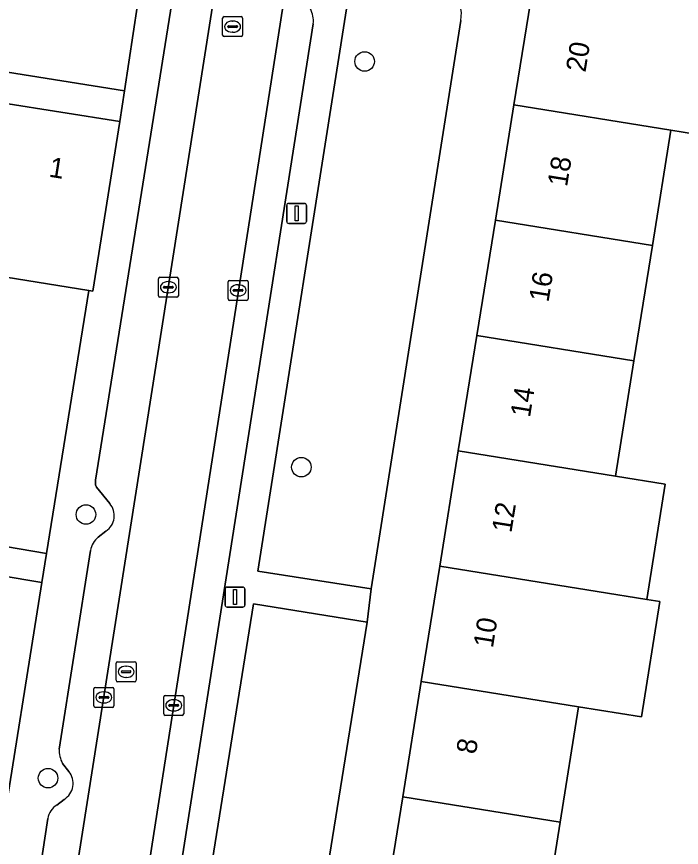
# Model space of a CAD drawing. Extents: x 163008 to 163854, y 382777 to 383982.
# Drawn here: x 163258.12 to 163291.4, y 383070.15 to 383111.73 of the extents above; entities that cross this region are included whole.
import ezdxf

# ---------------------------------------------------------------- set-up
doc = ezdxf.new("R2010")
doc.units = 0
for name, color, linetype in [('IMGEO_Boom', 7, 'Continuous'), ('IMGEO_Erf', 7, 'Continuous'), ('IMGEO_Groenvoorziening', 7, 'Continuous'), ('IMGEO_Kolk', 7, 'Continuous'), ('IMGEO_Lichtmast', 7, 'Continuous'), ('IMGEO_Muur', 7, 'Continuous'), ('IMGEO_Pand', 7, 'Continuous'), ('IMGEO_Pand_nummerreeks', 7, 'Continuous'), ('IMGEO_Parkeervlak_open', 7, 'Continuous'), ('IMGEO_Rijbaan_lokaal_open', 7, 'Continuous'), ('IMGEO_Rioolput', 7, 'Continuous'), ('IMGEO_Voetpad_open', 7, 'Continuous')]:
    doc.layers.add(name, color=color, linetype=linetype)

msp = doc.modelspace()

# ---------------------------------------------------------------- linework, layer by layer
at = {"layer": 'IMGEO_Boom'}
for centre in [(163275.541, 383109.485), (163272.373, 383089.181), (163261.589, 383086.808), (163259.691, 383073.615)]:
    msp.add_circle(centre, 0.489, dxfattribs=at)
at = {"layer": 'IMGEO_Erf'}
for points in [[(163257.375, 383107.412), (163263.279, 383106.473), (163263.52, 383108.014), (163234.432, 383112.662)], [(163295.189, 383105.349), (163290.873, 383106.044), (163289.949, 383100.273), (163289.026, 383094.502), (163288.102, 383088.73), (163290.587, 383088.33), (163289.663, 383082.559), (163290.325, 383082.452), (163289.401, 383076.68), (163286.254, 383077.187), (163285.33, 383071.416), (163284.407, 383065.644)], [(163257.56, 383085.206), (163259.619, 383084.866), (163261.735, 383098.027), (163256.025, 383098.935)]]:
    msp.add_lwpolyline(points, dxfattribs=at)
msp.add_lwpolyline([(163259.384, 383083.403), (163257.288, 383083.75), (163256.826, 383080.958), (163249.612, 383082.152), (163250.074, 383084.944), (163235.991, 383087.372), (163235.535, 383084.293), (163231.806, 383084.846), (163232.262, 383087.924), (163230.258, 383088.167), (163228.556, 383078.117), (163234.494, 383077.146), (163234.469, 383076.996), (163240.254, 383076.051), (163240.382, 383076.832), (163246.189, 383075.883), (163246.082, 383075.252), (163252.03, 383074.28), (163251.531, 383071.228), (163257.275, 383070.289)], close=True, dxfattribs=at)
at = {"layer": 'IMGEO_Groenvoorziening'}
for points in [[(163274.68, 383112.429), (163270.193, 383083.981), (163275.873, 383083.085), (163280.36, 383111.533)], [(163275.662, 383081.422), (163269.985, 383082.335), (163265.57, 383054.888)], [(163271.027, 383052.606), (163275.662, 383081.422)]]:
    msp.add_lwpolyline(points, dxfattribs=at)
msp.add_arc((163278.387, 383111.846), 1.998, 350.9843, 81.0943, dxfattribs=at)
at = {"layer": 'IMGEO_Kolk'}
for p, q in [((163265.213, 383097.758), (163265.213, 383098.61)), ((163265.288, 383098.684), (163266.14, 383098.684)), ((163266.214, 383098.61), (163266.214, 383097.758)), ((163265.472, 383098.178), (163265.472, 383098.19)), ((163265.515, 383098.227), (163265.913, 383098.227)), ((163265.701, 383098.464), (163265.726, 383098.464)), ((163265.956, 383098.19), (163265.956, 383098.178)), ((163268.707, 383097.601), (163268.707, 383098.453)), ((163268.782, 383098.527), (163269.634, 383098.527)), ((163269.195, 383098.307), (163269.22, 383098.307)), ((163269.708, 383098.453), (163269.708, 383097.601)), ((163265.91, 383098.141), (163265.512, 383098.141)), ((163265.724, 383097.904), (163265.699, 383097.904)), ((163268.966, 383098.021), (163268.966, 383098.033)), ((163269.404, 383097.984), (163269.006, 383097.984)), ((163269.009, 383098.07), (163269.407, 383098.07)), ((163269.218, 383097.747), (163269.193, 383097.747)), ((163269.45, 383098.033), (163269.45, 383098.021)), ((163266.14, 383097.684), (163265.288, 383097.684)), ((163269.634, 383097.527), (163268.782, 383097.527)), ((163261.983, 383077.231), (163261.983, 383078.083)), ((163262.058, 383078.157), (163262.91, 383078.157)), ((163262.471, 383077.937), (163262.496, 383077.937)), ((163262.984, 383078.083), (163262.984, 383077.231)), ((163262.242, 383077.651), (163262.242, 383077.663)), ((163262.68, 383077.614), (163262.282, 383077.614)), ((163262.285, 383077.7), (163262.683, 383077.7)), ((163262.494, 383077.377), (163262.469, 383077.377)), ((163262.726, 383077.663), (163262.726, 383077.651)), ((163265.482, 383076.834), (163265.482, 383077.686)), ((163265.557, 383077.76), (163266.409, 383077.76)), ((163265.97, 383077.54), (163265.995, 383077.54)), ((163266.483, 383077.686), (163266.483, 383076.834)), ((163262.91, 383077.157), (163262.058, 383077.157)), ((163265.741, 383077.254), (163265.741, 383077.266)), ((163266.179, 383077.217), (163265.781, 383077.217)), ((163265.784, 383077.303), (163266.182, 383077.303)), ((163265.993, 383076.98), (163265.968, 383076.98)), ((163266.225, 383077.266), (163266.225, 383077.254)), ((163266.409, 383076.76), (163265.557, 383076.76))]:
    msp.add_line(p, q, dxfattribs=at)
for points in [[(163265.213, 383097.758), (163265.213, 383098.61)], [(163265.288, 383098.684), (163266.14, 383098.684)], [(163266.214, 383098.61), (163266.214, 383097.758)], [(163268.707, 383097.601), (163268.707, 383098.453)], [(163268.782, 383098.527), (163269.634, 383098.527)], [(163269.708, 383098.453), (163269.708, 383097.601)], [(163266.14, 383097.684), (163265.288, 383097.684)], [(163269.634, 383097.527), (163268.782, 383097.527)], [(163261.983, 383077.231), (163261.983, 383078.083)], [(163262.058, 383078.157), (163262.91, 383078.157)], [(163262.984, 383078.083), (163262.984, 383077.231)], [(163265.482, 383076.834), (163265.482, 383077.686)], [(163265.557, 383077.76), (163266.409, 383077.76)], [(163266.483, 383077.686), (163266.483, 383076.834)], [(163262.91, 383077.157), (163262.058, 383077.157)], [(163266.409, 383076.76), (163265.557, 383076.76)]]:
    msp.add_lwpolyline(points, dxfattribs=at)
for centre, radius, start, end in [((163265.29, 383098.608), 0.0765, 91.552, 178.448), ((163265.29, 383098.608), 0.0765, 91.552, 178.448), ((163266.138, 383098.608), 0.0765, 1.552, 88.448), ((163266.138, 383098.608), 0.0765, 1.552, 88.448), ((163265.512, 383098.187), 0.0403, 85.8775, 175.7526), ((163265.509, 383098.177), 0.0366, 178.938, 274.7102), ((163265.913, 383098.184), 0.043, 264.8664, 352.4533), ((163265.917, 383098.189), 0.0386, 1.7309, 96.639), ((163268.784, 383098.451), 0.0765, 91.552, 178.448), ((163268.784, 383098.451), 0.0765, 91.552, 178.448), ((163269.632, 383098.451), 0.0765, 1.552, 88.448), ((163269.632, 383098.451), 0.0765, 1.552, 88.448), ((163265.29, 383097.76), 0.0765, 181.552, 268.448), ((163265.29, 383097.76), 0.0765, 181.552, 268.448), ((163266.138, 383097.76), 0.0765, 271.552, 358.448), ((163266.138, 383097.76), 0.0765, 271.552, 358.448), ((163269.006, 383098.03), 0.0403, 85.8775, 175.7526), ((163269.003, 383098.02), 0.0366, 178.938, 274.7102), ((163269.407, 383098.027), 0.043, 264.8664, 352.4533), ((163269.411, 383098.032), 0.0386, 1.7309, 96.639), ((163268.784, 383097.603), 0.0765, 181.552, 268.448), ((163268.784, 383097.603), 0.0765, 181.552, 268.448), ((163269.632, 383097.603), 0.0765, 271.552, 358.448), ((163269.632, 383097.603), 0.0765, 271.552, 358.448), ((163262.06, 383078.081), 0.0765, 91.552, 178.448), ((163262.06, 383078.081), 0.0765, 91.552, 178.448), ((163262.908, 383078.081), 0.0765, 1.552, 88.448), ((163262.908, 383078.081), 0.0765, 1.552, 88.448), ((163262.282, 383077.66), 0.0403, 85.8775, 175.7526), ((163262.279, 383077.65), 0.0366, 178.938, 274.7102), ((163262.683, 383077.657), 0.043, 264.8664, 352.4533), ((163262.687, 383077.662), 0.0386, 1.7309, 96.639), ((163265.559, 383077.684), 0.0765, 91.552, 178.448), ((163265.559, 383077.684), 0.0765, 91.552, 178.448), ((163266.407, 383077.684), 0.0765, 1.552, 88.448), ((163266.407, 383077.684), 0.0765, 1.552, 88.448), ((163262.06, 383077.233), 0.0765, 181.552, 268.448), ((163262.06, 383077.233), 0.0765, 181.552, 268.448), ((163262.908, 383077.233), 0.0765, 271.552, 358.448), ((163262.908, 383077.233), 0.0765, 271.552, 358.448), ((163265.781, 383077.263), 0.0403, 85.8775, 175.7526), ((163265.778, 383077.253), 0.0366, 178.938, 274.7102), ((163266.182, 383077.26), 0.043, 264.8664, 352.4533), ((163266.186, 383077.265), 0.0386, 1.7309, 96.639), ((163265.559, 383076.836), 0.0765, 181.552, 268.448), ((163265.559, 383076.836), 0.0765, 181.552, 268.448), ((163266.407, 383076.836), 0.0765, 271.552, 358.448), ((163266.407, 383076.836), 0.0765, 271.552, 358.448)]:
    msp.add_arc(centre, radius, start, end, dxfattribs=at)
for centre, major_axis, ratio, start_param, end_param in [((163265.7, 383098.184), (-0.387, 0.002), 0.722429, 4.712389, 7.853982), ((163265.725, 383098.184), (-0.39, 0.002), 0.717154, 1.570796, 4.712389), ((163269.194, 383098.027), (-0.387, 0.002), 0.722429, 4.712389, 7.853982), ((163269.219, 383098.027), (-0.39, 0.002), 0.717154, 1.570796, 4.712389), ((163262.47, 383077.657), (-0.387, 0.002), 0.722429, 4.712389, 7.853982), ((163262.495, 383077.657), (-0.39, 0.002), 0.717154, 1.570796, 4.712389), ((163265.969, 383077.26), (-0.387, 0.002), 0.722429, 4.712389, 7.853982), ((163265.994, 383077.26), (-0.39, 0.002), 0.717154, 1.570796, 4.712389)]:
    msp.add_ellipse(centre, major_axis=major_axis, ratio=ratio, start_param=start_param, end_param=end_param, dxfattribs=at)
at = {"layer": 'IMGEO_Lichtmast'}
for p, q in [((163271.739, 383102.382), (163272.529, 383102.382)), ((163272.529, 383102.382), (163271.739, 383102.382)), ((163271.639, 383101.482), (163271.639, 383102.282)), ((163271.639, 383102.282), (163271.639, 383101.482)), ((163272.629, 383102.282), (163272.629, 383101.482)), ((163272.629, 383101.482), (163272.629, 383102.282)), ((163272.529, 383101.382), (163271.739, 383101.382)), ((163271.739, 383101.382), (163272.529, 383101.382)), ((163268.555, 383082.278), (163268.555, 383083.078)), ((163268.555, 383083.078), (163268.555, 383082.278)), ((163268.655, 383083.178), (163269.445, 383083.178)), ((163269.445, 383083.178), (163268.655, 383083.178)), ((163269.545, 383083.078), (163269.545, 383082.278)), ((163269.545, 383082.278), (163269.545, 383083.078)), ((163269.445, 383082.178), (163268.655, 383082.178)), ((163268.655, 383082.178), (163269.445, 383082.178))]:
    msp.add_line(p, q, dxfattribs=at)
for points in [[(163272.059, 383102.257), (163272.209, 383102.257), (163272.209, 383101.507), (163272.059, 383101.507), (163272.059, 383102.257)], [(163268.975, 383083.053), (163269.125, 383083.053), (163269.125, 383082.303), (163268.975, 383082.303), (163268.975, 383083.053)]]:
    msp.add_lwpolyline(points, dxfattribs=at)
for centre, start, end in [((163271.739, 383102.282), 90, 180), ((163271.739, 383102.282), 90, 180), ((163272.529, 383102.282), 0, 90), ((163272.529, 383102.282), 360, 90), ((163271.739, 383101.482), 180, 270), ((163271.739, 383101.482), 180, 270), ((163272.529, 383101.482), 270, 0), ((163272.529, 383101.482), 270, 0), ((163268.655, 383083.078), 90, 180), ((163268.655, 383083.078), 90, 180), ((163269.445, 383083.078), 0, 90), ((163269.445, 383083.078), 360, 90), ((163268.655, 383082.278), 180, 270), ((163268.655, 383082.278), 180, 270), ((163269.445, 383082.278), 270, 0), ((163269.445, 383082.278), 270, 0)]:
    msp.add_arc(centre, 0.1, start, end, dxfattribs=at)
at = {"layer": 'IMGEO_Muur'}
for points in [[(163261.735, 383098.027), (163259.619, 383084.866)], [(163257.275, 383070.289), (163259.384, 383083.403)]]:
    msp.add_lwpolyline(points, dxfattribs=at)
at = {"layer": 'IMGEO_Pand'}
for points in [[(163295.189, 383105.349), (163296.334, 383112.464), (163285.74, 383114.168), (163285.54, 383112.924), (163283.96, 383113.178), (163283.016, 383107.31), (163290.873, 383106.044)], [(163256.025, 383098.935), (163261.735, 383098.027), (163261.93, 383097.996), (163263.279, 383106.473), (163257.375, 383107.412)], [(163282.088, 383101.54), (163289.949, 383100.273), (163290.873, 383106.044), (163283.016, 383107.31)], [(163289.026, 383094.502), (163289.949, 383100.273), (163282.088, 383101.54), (163281.16, 383095.768)], [(163289.026, 383094.502), (163281.16, 383095.768), (163280.232, 383089.997), (163288.102, 383088.73)], [(163288.102, 383088.73), (163280.232, 383089.997), (163279.304, 383084.227), (163287.178, 383082.959), (163289.663, 383082.559), (163290.587, 383088.33)], [(163290.325, 383082.452), (163289.663, 383082.559), (163287.178, 383082.959), (163279.304, 383084.227), (163278.375, 383078.456), (163286.254, 383077.187), (163289.401, 383076.68)], [(163286.254, 383077.187), (163278.375, 383078.456), (163277.447, 383072.686), (163285.33, 383071.416)], [(163285.33, 383071.416), (163277.447, 383072.686), (163276.519, 383066.914), (163284.407, 383065.644)]]:
    msp.add_lwpolyline(points, close=True, dxfattribs=at)
at = {"layer": 'IMGEO_Parkeervlak_open'}
for points in [[(163259.821, 383060.729), (163270.7, 383129.875)], [(163270.7, 383129.875), (163268.723, 383130.163), (163262.069, 383088.528), (163262.063, 383088.302), (163262.115, 383088.172), (163262.782, 383087.359)], [(163271.794, 383114.476), (163263.513, 383061.443)], [(163265.529, 383063.995), (163272.971, 383111.371)], [(163262.591, 383085.982), (163262.203, 383085.675)], [(163261.814, 383085.006), (163260.251, 383075.073)], [(163260.422, 383074.355), (163260.731, 383073.95)], [(163260.495, 383072.55), (163260.127, 383072.268)], [(163259.685, 383071.599), (163258.476, 383063.71)]]:
    msp.add_lwpolyline(points, dxfattribs=at)
for centre, radius, start, end in [((163271.635, 383111.501), 1.343, 354.4526, 27.3696), ((163262.084, 383086.754), 0.923, 303.275, 40.9311), ((163262.889, 383084.828), 1.09, 129.0252, 170.6218), ((163261.471, 383074.984), 1.223, 175.8351, 210.9571), ((163260.005, 383073.353), 0.941, 301.4276, 39.4354), ((163260.584, 383071.485), 0.907, 120.301, 172.7945)]:
    msp.add_arc(centre, radius, start, end, dxfattribs=at)
at = {"layer": 'IMGEO_Rijbaan_lokaal_open'}
msp.add_lwpolyline([(163262.832, 383057.207), (163263.513, 383061.443), (163271.794, 383114.476), (163271.812, 383114.593), (163272.433, 383118.086), (163272.691, 383119.736), (163274.189, 383129.31), (163270.7, 383129.875), (163259.821, 383060.729), (163259.673, 383059.48), (163258.688, 383053.576), (163262.311, 383052.831)], dxfattribs=at)
at = {"layer": 'IMGEO_Rioolput'}
for p, q in [((163268.431, 383110.802), (163268.431, 383111.654)), ((163268.506, 383111.728), (163269.358, 383111.728)), ((163268.919, 383111.508), (163268.944, 383111.508)), ((163269.432, 383111.654), (163269.432, 383110.802)), ((163268.69, 383111.222), (163268.69, 383111.234)), ((163269.128, 383111.185), (163268.73, 383111.185)), ((163268.733, 383111.271), (163269.131, 383111.271)), ((163269.174, 383111.234), (163269.174, 383111.222)), ((163269.358, 383110.728), (163268.506, 383110.728)), ((163268.942, 383110.948), (163268.917, 383110.948)), ((163263.099, 383078.512), (163263.099, 383079.364)), ((163263.174, 383079.438), (163264.026, 383079.438)), ((163263.587, 383079.218), (163263.612, 383079.218)), ((163264.1, 383079.364), (163264.1, 383078.512)), ((163263.358, 383078.932), (163263.358, 383078.944)), ((163263.796, 383078.895), (163263.398, 383078.895)), ((163263.401, 383078.981), (163263.799, 383078.981)), ((163263.61, 383078.658), (163263.585, 383078.658)), ((163263.842, 383078.944), (163263.842, 383078.932)), ((163264.026, 383078.438), (163263.174, 383078.438))]:
    msp.add_line(p, q, dxfattribs=at)
for points in [[(163268.431, 383110.802), (163268.431, 383111.654)], [(163268.506, 383111.728), (163269.358, 383111.728)], [(163269.432, 383111.654), (163269.432, 383110.802)], [(163269.358, 383110.728), (163268.506, 383110.728)], [(163263.099, 383078.512), (163263.099, 383079.364)], [(163263.174, 383079.438), (163264.026, 383079.438)], [(163264.1, 383079.364), (163264.1, 383078.512)], [(163264.026, 383078.438), (163263.174, 383078.438)]]:
    msp.add_lwpolyline(points, dxfattribs=at)
for centre, radius, start, end in [((163268.508, 383111.652), 0.0765, 91.552, 178.448), ((163268.508, 383111.652), 0.0765, 91.552, 178.448), ((163269.356, 383111.652), 0.0765, 1.552, 88.448), ((163269.356, 383111.652), 0.0765, 1.552, 88.448), ((163268.73, 383111.231), 0.0403, 85.8775, 175.7526), ((163268.727, 383111.221), 0.0366, 178.938, 274.7102), ((163269.131, 383111.228), 0.043, 264.8664, 352.4533), ((163269.135, 383111.233), 0.0386, 1.7309, 96.639), ((163268.508, 383110.804), 0.0765, 181.552, 268.448), ((163268.508, 383110.804), 0.0765, 181.552, 268.448), ((163269.356, 383110.804), 0.0765, 271.552, 358.448), ((163269.356, 383110.804), 0.0765, 271.552, 358.448), ((163263.176, 383079.362), 0.0765, 91.552, 178.448), ((163263.176, 383079.362), 0.0765, 91.552, 178.448), ((163264.024, 383079.362), 0.0765, 1.552, 88.448), ((163264.024, 383079.362), 0.0765, 1.552, 88.448), ((163263.398, 383078.941), 0.0403, 85.8775, 175.7526), ((163263.395, 383078.931), 0.0366, 178.938, 274.7102), ((163263.799, 383078.938), 0.043, 264.8664, 352.4533), ((163263.803, 383078.943), 0.0386, 1.7309, 96.639), ((163263.176, 383078.514), 0.0765, 181.552, 268.448), ((163263.176, 383078.514), 0.0765, 181.552, 268.448), ((163264.024, 383078.514), 0.0765, 271.552, 358.448), ((163264.024, 383078.514), 0.0765, 271.552, 358.448)]:
    msp.add_arc(centre, radius, start, end, dxfattribs=at)
for centre, major_axis, ratio, start_param, end_param in [((163268.918, 383111.228), (-0.387, 0.002), 0.722429, 4.712389, 7.853982), ((163268.943, 383111.228), (-0.39, 0.002), 0.717154, 1.570796, 4.712389), ((163263.586, 383078.938), (-0.387, 0.002), 0.722429, 4.712389, 7.853982), ((163263.611, 383078.938), (-0.39, 0.002), 0.717154, 1.570796, 4.712389)]:
    msp.add_ellipse(centre, major_axis=major_axis, ratio=ratio, start_param=start_param, end_param=end_param, dxfattribs=at)
at = {"layer": 'IMGEO_Voetpad_open'}
for points in [[(163265.57, 383054.888), (163269.985, 383082.335), (163275.662, 383081.422), (163275.873, 383083.085), (163270.193, 383083.981), (163274.68, 383112.429), (163274.673, 383112.705), (163275.529, 383118.456), (163279.973, 383146.774), (163285.801, 383145.855), (163286.065, 383147.534), (163280.237, 383148.453), (163284.671, 383176.706)], [(163271.991, 383163.012), (163270.324, 383152.219), (163270.282, 383151.95), (163270.099, 383150.762), (163268.457, 383140.137), (163267.168, 383132.16), (163266.909, 383130.633), (163266.291, 383126.455), (163266.288, 383126.43), (163264.176, 383112.34), (163264.173, 383112.32), (163263.52, 383108.014), (163263.279, 383106.473), (163261.93, 383097.996), (163261.735, 383098.027), (163259.619, 383084.866), (163259.384, 383083.403), (163257.275, 383070.289), (163255.991, 383062.434), (163254.811, 383055.03)], [(163269.005, 383051.211), (163273.802, 383050.136), (163273.839, 383050.253), (163274.646, 383055.268), (163275.591, 383061.143), (163276.519, 383066.914), (163277.447, 383072.686), (163278.375, 383078.456), (163279.304, 383084.227), (163280.232, 383089.997), (163281.16, 383095.768), (163282.088, 383101.54), (163283.016, 383107.31), (163283.96, 383113.178), (163284.408, 383115.89), (163285.003, 383119.491), (163285.944, 383125.489), (163286.849, 383131.25), (163287.753, 383137.011)], [(163266.291, 383126.455), (163266.909, 383130.633), (163237.819, 383135.321), (163237.896, 383135.882), (163236.759, 383136.055), (163236.517, 383136.095), (163233.783, 383117.895), (163233.769, 383117.799), (163233.721, 383117.514), (163232.95, 383112.902), (163234.063, 383112.721), (163234.432, 383112.662), (163263.52, 383108.014), (163264.173, 383112.32)], [(163262.782, 383087.359), (163262.115, 383088.172), (163262.063, 383088.302), (163262.069, 383088.528), (163268.723, 383130.163), (163268.993, 383130.505), (163269.338, 383130.782), (163269.726, 383131.09)], [(163280.36, 383111.533), (163275.873, 383083.085), (163275.662, 383081.422), (163271.027, 383052.606)], [(163272.971, 383111.371), (163265.529, 383063.995)], [(163262.203, 383085.675), (163262.591, 383085.982)], [(163257.288, 383083.75), (163259.384, 383083.403), (163259.619, 383084.866), (163257.56, 383085.206)], [(163260.251, 383075.073), (163261.814, 383085.006)], [(163260.731, 383073.95), (163260.422, 383074.355)], [(163260.127, 383072.268), (163260.495, 383072.55)], [(163258.476, 383063.71), (163259.685, 383071.599)]]:
    msp.add_lwpolyline(points, dxfattribs=at)
for centre, radius, start, end in [((163278.387, 383111.846), 1.998, 350.9843, 81.0943), ((163271.635, 383111.501), 1.343, 354.4526, 27.3696), ((163262.084, 383086.754), 0.923, 303.275, 40.9311), ((163262.889, 383084.828), 1.09, 129.0252, 170.6218), ((163261.471, 383074.984), 1.223, 175.8351, 210.9571), ((163260.005, 383073.353), 0.941, 301.4276, 39.4354), ((163260.584, 383071.485), 0.907, 120.301, 172.7945)]:
    msp.add_arc(centre, radius, start, end, dxfattribs=at)

# ---------------------------------------------------------------- texts
at = {"layer": 'IMGEO_Pand_nummerreeks'}
for s, rotation, p in [('20', 80.863, (163286.596, 383108.91)), ('1', 350.9596, (163259.696, 383103.722)), ('18', 80.863, (163285.674, 383103.181)), ('16', 80.863, (163284.746, 383097.407)), ('14', 80.863, (163283.818, 383091.636)), ('12', 80.8615, (163282.888, 383085.862)), ('10', 80.8615, (163281.961, 383080.098)), ('8', 80.863, (163281.107, 383074.782))]:
    msp.add_text(s, height=1, rotation=rotation, dxfattribs=at).set_placement(p)

doc.saveas('drawing.dxf')
